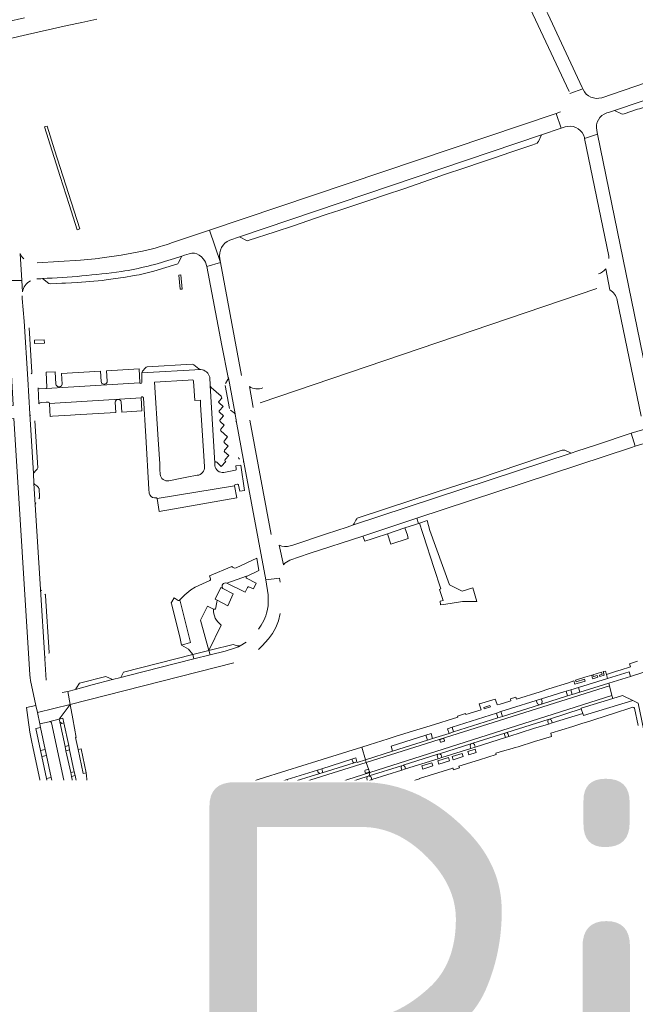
# Model space of a CAD drawing. Header units: metres. Extents: x 166325 to 190320, y 381923 to 404576.
# Tile 511 of 656: x 172502 to 172736, y 391216 to 391591. Entities that reach past the tile are written whole.
import ezdxf

# ---------------------------------------------------------------- set-up
doc = ezdxf.new("R2010")
doc.units = ezdxf.units.M
for name, color, linetype, lineweight in [('B-WE-VH-VERHARDING_ASFALT-GV', 8, 'Continuous', 18), ('B-WE-VH-VERHARDING_BETONSTRAATSTEEN-GV', 8, 'Continuous', 18), ('B-WE-VH-VERHARDING_HALFVERHARDING-GV', 8, 'Continuous', 18), ('B-WE-VH-VERHARDING_STRAATBAKSTEEN-GV', 8, 'Continuous', 18), ('X-XX-AL-TEKENBLAD-T50', 4, 'Continuous', 50)]:
    doc.layers.add(name, color=color, linetype=linetype, lineweight=lineweight)
doc.styles.add('NLCS-ISO-M500-T50', font='NLCS-ISO.ttf', dxfattribs={"height": 2.5})

msp = doc.modelspace()

# ---------------------------------------------------------------- linework, layer by layer
at = {"layer": 'B-WE-VH-VERHARDING_ASFALT-GV', "flags": 128}
msp.add_lwpolyline([(172504.146, 391591.518), (172497.482, 391589.969), (172498.808, 391583.616), (172499.305, 391583.8), (172499.829, 391583.879), (172503.739, 391584.767), (172505.318, 391585.126), (172520.392, 391588.55), (172526.003, 391589.795), (172531.624, 391590.997)], dxfattribs=at)
at = {"layer": 'B-WE-VH-VERHARDING_BETONSTRAATSTEEN-GV', "flags": 128}
for points in [[(172698.555, 391602.804), (172697.209, 391605.691), (172687.731, 391626.019), (172683.085, 391623.678), (172684.675, 391620.353), (172711.23, 391563.46)], [(172711.5, 391562.763), (172716.409, 391564.515), (172716.151, 391565.069), (172703.11, 391593.034), (172702.611, 391594.105), (172698.555, 391602.804)], [(172831.064, 391597.398), (172819.957, 391593.652), (172819.331, 391593.44), (172787.454, 391582.689), (172787.036, 391582.548), (172783.282, 391581.282), (172766.273, 391575.545), (172765.882, 391575.413), (172760.388, 391573.56), (172744.09, 391568.063), (172740.239, 391566.764), (172723.613, 391561.156)], [(172725.504, 391555.361), (172726.15, 391555.579), (172728.432, 391556.349), (172769.725, 391570.282), (172770.941, 391570.692), (172772.776, 391571.311)], [(172716.508, 391564.303), (172716.409, 391564.515), (172711.5, 391562.763)], [(172582.199, 391507.048), (172585.853, 391508.28), (172700.738, 391547.017), (172708.157, 391549.519), (172706.29, 391555.215), (172574.551, 391510.825), (172578.671, 391498.491)], [(172707.939, 391555.771), (172706.29, 391555.215), (172708.157, 391549.519), (172709.665, 391550.027)], [(172717.09, 391545.768), (172717.115, 391545.645), (172721.976, 391547.307), (172721.687, 391548.718)], [(172721.976, 391547.307), (172717.115, 391545.645), (172726.358, 391500.874), (172726.353, 391500.025)], [(172743.528, 391442.167), (172721.976, 391547.307)], [(172572.127, 391499.957), (172572.611, 391499.305), (172573.009, 391498.597), (172573.54, 391497.035), (172578.671, 391498.491), (172574.551, 391510.825), (172561.645, 391506.476)], [(172549.093, 391502.868), (172540.983, 391501.301), (172532.811, 391500.094), (172532.464, 391500.062), (172525.448, 391499.4), (172509.054, 391498.365)], [(172502.521, 391501.897), (172503.111, 391491.696), (172503.366, 391487.296)], [(172503.887, 391499.937), (172503.748, 391500.015)], [(172553.347, 391495.183), (172562.423, 391498.05), (172562.786, 391498.497), (172563.999, 391500.932), (172561.178, 391500)], [(172561.178, 391500), (172563.999, 391500.932), (172564.942, 391501.243), (172566.739, 391501.826), (172567.736, 391502.046), (172568.756, 391502.015)], [(172578.671, 391498.491), (172578.391, 391499.99)], [(172510.976, 391492.402), (172513.44, 391490.501), (172514.046, 391490.394), (172518.336, 391490.627), (172519.793, 391490.707), (172524.342, 391490.954), (172533.735, 391491.685), (172535.277, 391491.907), (172537.006, 391492.157), (172542.565, 391492.958), (172545.262, 391493.413), (172546.708, 391493.657), (172547.802, 391493.842), (172553.347, 391495.183)], [(172586.701, 391455.549), (172578.671, 391498.491), (172573.54, 391497.035), (172579.184, 391466.977), (172581.628, 391454.839), (172581.67, 391454.613), (172584.225, 391440.919), (172584.269, 391440.683), (172584.637, 391438.691), (172584.689, 391438.4), (172587.523, 391422.564), (172595.925, 391377.816), (172601.129, 391378.551)], [(172726.641, 391488.123), (172725.165, 391496.117)], [(172508.866, 391492.247), (172510.361, 391492.36), (172510.976, 391492.402)], [(172593.743, 391445.116), (172721.773, 391488.589)], [(172729.523, 391484.151), (172738.593, 391440.094)], [(172512.416, 391450.565), (172547.968, 391452.786), (172547.777, 391458.062), (172535.377, 391457.315), (172535.624, 391453.365)], [(172548.774, 391456.504), (172571.196, 391457.816)], [(172550.193, 391458.465), (172549.032, 391457.228)], [(172567.903, 391459.88), (172550.867, 391458.78)], [(172570.403, 391458.046), (172568.597, 391459.629)], [(172516.15, 391452.306), (172515.888, 391456.974), (172512.42, 391456.771), (172512.652, 391451.014)], [(172533.325, 391453.266), (172533.095, 391457.168), (172518.253, 391456.264), (172518.487, 391452.31)], [(172581.5, 391454.067), (172580.638, 391452.521)], [(172584.225, 391440.919), (172581.67, 391454.613)], [(172517.526, 391451.287), (172517.117, 391451.266)], [(172534.72, 391452.273), (172534.327, 391452.279)], [(172574.796, 391451.751), (172576.551, 391422.245)], [(172578.111, 391445.724), (172579.153, 391446.962), (172578.943, 391447.729), (172575.137, 391451.04)], [(172580.487, 391451.777), (172582.116, 391442.994)], [(172589.674, 391451.326), (172591.14, 391443.333)], [(172540.947, 391445.551), (172541.2, 391441.608), (172548.763, 391442.05), (172548.472, 391447.009), (172513.707, 391444.956), (172513.864, 391442.235), (172513.994, 391439.993), (172514.84, 391440.043), (172521.685, 391440.45)], [(172521.685, 391440.45), (172523.455, 391440.555), (172538.89, 391441.471), (172538.662, 391445.395)], [(172578.31, 391442.228), (172579.682, 391443.767), (172578.139, 391445.096)], [(172578.477, 391438.581), (172579.885, 391440.213), (172578.349, 391441.579)], [(172582.475, 391442.309), (172583.835, 391441.34)], [(172747.74, 391437.378), (172734.832, 391433.59), (172736.354, 391428.627), (172738.859, 391429.378), (172742.785, 391430.405), (172749.736, 391431.857), (172756.754, 391432.94), (172795.252, 391438.673), (172798.472, 391439.152), (172801.421, 391439.487)], [(172578.771, 391435.126), (172580.094, 391436.672), (172578.575, 391438.019)], [(172587.523, 391422.564), (172584.689, 391438.4)], [(172597.942, 391395.06), (172589.873, 391438.508)], [(172734.832, 391433.59), (172747.74, 391437.378)], [(172580.044, 391430.634), (172581.379, 391432.176), (172578.756, 391434.489)], [(172605.097, 391385.292), (172612.437, 391387.817), (172632.774, 391394.521), (172653.282, 391401.282), (172734.972, 391428.212), (172736.354, 391428.627), (172734.832, 391433.59), (172721.641, 391429.232)], [(172580.262, 391427.128), (172581.62, 391428.665), (172580.065, 391430.011)], [(172721.641, 391429.232), (172714.086, 391426.736), (172711.929, 391426.023), (172628.913, 391398.594), (172626.851, 391397.913), (172619.042, 391395.333), (172605.863, 391390.978), (172605.212, 391390.763)], [(172580.449, 391423.624), (172581.862, 391425.157), (172580.269, 391426.491)], [(172577.302, 391422.593), (172578.963, 391420.978), (172580.684, 391422.789), (172580.452, 391422.969)], [(172600.986, 391391.052), (172602.576, 391383.623)], [(172588.566, 391379.195), (172581.084, 391376.575)], [(172581.084, 391376.575), (172588.055, 391373.159), (172588.922, 391374.969)], [(172589.511, 391375.193), (172591.235, 391374.391), (172592.303, 391376.621), (172588.626, 391378.48)], [(172601.347, 391377.008), (172601.129, 391378.551), (172595.925, 391377.816)], [(172595.925, 391377.816), (172596.791, 391372.199), (172596.858, 391369.97), (172596.801, 391368.013), (172596.472, 391366.082)], [(172560.032, 391368.754), (172563.197, 391356.25), (172563.901, 391353.031), (172567.3, 391354.051), (172563.236, 391370.219)], [(172562.657, 391370.066), (172561.055, 391371.036), (172560.164, 391369.519)], [(172576.002, 391366.75), (172573.759, 391367.799), (172571.114, 391362.532), (172574.303, 391350.967), (172578.999, 391360.667)], [(172593.1, 391351.42), (172594.476, 391352.723), (172596.987, 391355.421), (172598.403, 391357.506), (172599.675, 391359.682), (172600.679, 391362.334), (172601.377, 391365.082)], [(172588.456, 391354.139), (172586.207, 391352.801), (172585.559, 391352.45), (172584.723, 391352.093), (172580.401, 391350.798), (172574.798, 391349.382), (172568.52, 391347.796), (172543.188, 391341.396), (172540.803, 391340.772), (172537.681, 391339.954), (172529.845, 391337.901), (172523.521, 391336.197), (172520.663, 391335.415), (172521.58, 391330.53), (172583.815, 391346.259)], [(172513.583, 391323.924), (172510.012, 391323.159), (172510.322, 391321.714), (172512.102, 391313.39), (172512.592, 391311.102), (172514.381, 391302.742), (172514.728, 391301.12), (172516.48, 391292.927), (172516.864, 391291.134), (172518.625, 391282.905), (172519.09, 391280.73), (172522.665, 391282.142)], [(172521.737, 391304.56), (172519.951, 391312.914), (172519.606, 391314.529), (172517.596, 391323.928), (172517.38, 391324.94), (172513.768, 391323.967), (172513.807, 391323.97)], [(172514.5, 391323.481), (172523.16, 391282.83)], [(172662.345, 391316.163), (172662.078, 391316.848)], [(172662.223, 391317.188), (172663.285, 391317.534)], [(172663.655, 391316.471), (172662.618, 391316.09)], [(172663.607, 391317.413), (172663.831, 391316.824)], [(172634.979, 391305.726), (172635.007, 391305.698), (172635.03, 391305.667), (172634.117, 391308.45), (172604.481, 391299.119), (172576.657, 391290.532), (172532.872, 391276.29), (172533.809, 391272.696), (172546.809, 391276.698), (172548.294, 391277.098), (172557.899, 391280.054), (172609.929, 391296.518)], [(172522.665, 391282.142), (172526.46, 391282.47), (172526.352, 391282.977), (172526.051, 391284.381), (172523.934, 391294.287), (172523.643, 391295.647), (172522.051, 391303.092), (172521.737, 391304.56)], [(172609.929, 391296.518), (172635.408, 391304.616), (172635.274, 391305.02), (172635.278, 391304.991)], [(172633.768, 391304.417), (172633.501, 391305.103)], [(172633.646, 391305.442), (172634.708, 391305.788)], [(172635.163, 391304.775), (172633.994, 391304.377)], [(172532.872, 391276.29), (172532.53, 391277.6), (172526.46, 391282.47), (172522.665, 391282.142), (172519.09, 391280.73), (172518.989, 391280.495), (172515.785, 391273.04), (172516.057, 391272.024), (172517.045, 391268.341), (172517.317, 391267.326), (172517.982, 391267.485), (172518.647, 391267.646)], [(172531.872, 391271.116), (172532.834, 391271.39), (172533.796, 391271.666), (172533.927, 391271.704), (172534.058, 391271.742), (172533.809, 391272.696), (172532.872, 391276.29)], [(172749.856, 391237.37), (172749.624, 391241.995), (172749.345, 391241.963), (172744.32, 391241.691), (172716.167, 391240.166), (172712.925, 391239.99), (172705.008, 391239.561)], [(172705.008, 391239.561), (172704.51, 391239.534), (172703.388, 391239.473), (172703.184, 391239.462), (172702.637, 391239.432), (172701.799, 391239.387), (172700.748, 391239.33), (172692.392, 391238.877), (172686.818, 391238.575), (172676.997, 391238.043), (172675.926, 391237.985), (172666.854, 391237.493), (172658.38, 391237.034), (172651.044, 391236.637), (172647.346, 391236.437), (172640.065, 391236.043), (172634.206, 391235.726), (172629.187, 391235.454), (172612.376, 391234.544), (172611.906, 391229.904), (172657.109, 391232.424), (172749.29, 391237.371)], [(172611.583, 391229.886), (172611.906, 391229.904), (172612.376, 391234.544), (172611.504, 391234.497), (172610.172, 391234.35), (172608.865, 391234.057), (172608.502, 391233.948), (172606.795, 391233.441), (172605.035, 391232.664), (172604.804, 391232.545)], [(172710.071, 391215.301), (172710.086, 391220.361), (172712.773, 391220.166), (172712.873, 391221.722), (172709.239, 391221.855), (172709.298, 391223.461), (172707.467, 391223.528), (172707.677, 391229.225), (172709.508, 391229.158), (172709.531, 391229.79), (172713.165, 391229.657), (172713.509, 391233.7), (172709.985, 391233.508), (172690.979, 391232.468), (172690.577, 391228.759), (172691.189, 391228.647), (172698.95, 391227.899), (172698.331, 391221.47), (172698.296, 391221.104), (172697.702, 391214.945)], [(172601.764, 391230.169), (172600.408, 391228.67)]]:
    msp.add_lwpolyline(points, dxfattribs=at)
for points in [[(172760.259, 391564.432), (172767.506, 391566.854), (172768.009, 391567.097), (172768.233, 391567.4), (172769.725, 391570.282), (172728.432, 391556.349), (172731.164, 391555.032), (172731.636, 391554.917), (172732.092, 391555.018), (172737.25, 391556.742), (172737.936, 391556.971), (172744.664, 391559.22), (172753.487, 391562.169)], [(172515.596, 391541.327), (172512.779, 391550.352), (172511.728, 391550.024), (172514.671, 391540.786), (172517.736, 391531.162), (172521.109, 391520.573), (172524.197, 391510.879), (172525.197, 391511.256)], [(172648.333, 391526.549), (172653.459, 391528.334), (172660.321, 391530.722), (172663.475, 391531.82), (172663.755, 391531.918), (172664.274, 391532.09), (172671.129, 391534.367), (172678.303, 391536.75), (172682.438, 391538.124), (172689.085, 391540.42), (172696.998, 391543.154), (172698.49, 391543.67), (172699.059, 391543.923), (172699.322, 391544.197), (172699.527, 391544.514), (172700.738, 391547.017), (172585.853, 391508.28), (172588.766, 391506.787), (172589.232, 391506.822), (172599.508, 391510.137), (172606.482, 391512.4), (172617.756, 391516.369), (172619.264, 391516.9), (172624.041, 391518.455), (172635.775, 391522.284), (172641.403, 391524.195)], [(172562.898, 391493.635), (172563.312, 391488.329), (172564.082, 391488.376), (172563.669, 391493.877)], [(172508.015, 391467.707), (172511.764, 391467.855), (172511.722, 391469.118), (172507.937, 391468.943)], [(172711.929, 391426.023), (172709.599, 391427.158), (172709.347, 391427.218), (172708.546, 391427.131), (172676.782, 391416.395), (172661.403, 391411.486), (172630.965, 391401.421), (172630.682, 391401.245), (172630.458, 391401.043), (172630.189, 391400.604), (172629.54, 391399.324), (172629.16, 391398.747), (172628.913, 391398.594)], [(172565.49, 391405.643), (172567.622, 391406.023), (172584.843, 391409.087), (172584.045, 391413.569), (172554.568, 391408.721), (172555.434, 391403.854)], [(172653.282, 391401.282), (172632.774, 391394.521), (172633.496, 391392.537), (172636.37, 391393.485), (172637.513, 391393.863), (172642.164, 391395.397), (172648.761, 391397.574), (172652.82, 391398.914), (172653.99, 391399.3)], [(172655.821, 391394.69), (172659.774, 391382.581), (172662.435, 391374.431), (172661.935, 391374.242), (172663.322, 391370.062), (172662.195, 391369.768), (172662.365, 391368.323), (172663.595, 391368.494), (172670.684, 391369.648), (172676.123, 391369.656), (172674.624, 391374.769), (172670.526, 391373.527), (172665.782, 391375.951), (172658.319, 391396.64), (172657.22, 391400.366), (172654.358, 391399.421), (172655.438, 391395.887)], [(172649.722, 391394.859), (172648.761, 391397.574), (172642.164, 391395.397), (172643.461, 391391.403), (172650.002, 391393.618)], [(172577.388, 391370.13), (172581.417, 391368.002), (172583.564, 391372.477), (172579.542, 391374.558), (172578.797, 391374.91), (172576.654, 391370.504)], [(172586.207, 391352.801), (172585.82, 391352.746), (172585.651, 391352.733), (172585.415, 391352.733), (172585.055, 391352.8), (172583.443, 391353.276), (172575.295, 391351.217), (172574.303, 391350.967), (172574.798, 391349.382), (172580.401, 391350.798), (172584.723, 391352.093), (172585.559, 391352.45)], [(172540.803, 391340.772), (172543.188, 391341.396), (172568.52, 391347.796), (172568.181, 391349.419), (172541.781, 391342.747)], [(172568.181, 391349.419), (172568.52, 391347.796), (172574.798, 391349.382), (172574.303, 391350.967)], [(172746.1, 391338.55), (172744.288, 391344.207), (172738.822, 391342.506), (172734.541, 391341.174), (172726.361, 391338.628), (172726.613, 391337.573), (172727.495, 391333.884), (172727.764, 391332.759), (172731.45, 391333.9), (172735.445, 391331.959), (172737.5, 391330.96), (172740.266, 391317.487), (172743.029, 391318.098), (172745.791, 391318.708), (172742.96, 391332.45)], [(172523.959, 391336.816), (172523.727, 391336.466), (172523.521, 391336.197), (172529.845, 391337.901), (172537.681, 391339.954), (172535.075, 391341.053), (172525.055, 391338.52)], [(172727.495, 391333.884), (172726.613, 391337.573), (172634.117, 391308.45), (172635.03, 391305.667), (172635.254, 391305.078), (172635.274, 391305.02), (172635.408, 391304.616), (172635.447, 391304.628)], [(172521.58, 391330.53), (172509.101, 391327.419), (172510.012, 391323.159), (172513.583, 391323.924), (172513.768, 391323.967), (172517.38, 391324.94)], [(172505.421, 391269.766), (172505.17, 391270.786), (172504.39, 391270.62), (172500.331, 391269.631), (172498.081, 391269.018), (172498.352, 391268.003), (172499.342, 391264.285), (172499.61, 391263.277), (172499.892, 391263.351), (172500.173, 391263.425), (172506.61, 391264.938), (172506.359, 391265.957)], [(172516.057, 391272.024), (172505.421, 391269.766), (172506.359, 391265.957), (172506.946, 391266.095), (172508.634, 391266.449), (172510.319, 391266.811), (172512.004, 391267.181), (172513.686, 391267.56), (172515.366, 391267.946), (172517.045, 391268.341)], [(172574.388, 391255.053), (172573.401, 391254.871), (172572.913, 391257.659), (172573.875, 391257.856), (172573.632, 391258.91), (172565.697, 391256.962), (172565.57, 391257.379), (172564.863, 391259.166), (172560.541, 391257.332), (172560.101, 391257.145), (172559.78, 391257.937), (172556.47, 391256.546), (172556.267, 391257.046), (172551.238, 391255.805), (172552.841, 391244.011), (172557.268, 391244.571), (172561.556, 391245.113), (172565.794, 391245.649), (172570.099, 391246.194), (172574.702, 391246.776), (172575.996, 391246.94)], [(172666.854, 391237.493), (172666.437, 391241.061), (172658.079, 391240.556), (172658.333, 391237.583), (172658.38, 391237.034)], [(172692.217, 391242.173), (172686.57, 391242.156), (172686.818, 391238.575), (172692.392, 391238.877)], [(172700.748, 391239.33), (172701.799, 391239.387), (172701.56, 391243.073), (172700.53, 391243.019)], [(172703.204, 391243.159), (172703.388, 391239.473), (172704.51, 391239.534), (172704.316, 391243.218)], [(172715.803, 391243.797), (172712.706, 391243.574), (172712.925, 391239.99), (172716.167, 391240.166)], [(172608.139, 391238.064), (172606.581, 391237.867), (172607.031, 391235.324), (172607.215, 391235.077), (172608.502, 391233.948), (172608.865, 391234.057)], [(172611.76, 391237.856), (172611.657, 391238.413), (172608.139, 391238.064), (172608.865, 391234.057), (172610.172, 391234.35), (172611.504, 391234.497), (172612.376, 391234.544)], [(172640.065, 391236.043), (172639.002, 391239.919), (172634.35, 391239.442), (172629.783, 391239.273), (172629.811, 391238.729), (172629.187, 391235.454), (172634.206, 391235.726)], [(172647.346, 391236.437), (172651.044, 391236.637), (172650.997, 391237.186), (172650.742, 391240.156), (172647.194, 391240.366)], [(172687.422, 391201.899), (172687.173, 391198.89), (172688.373, 391198.781), (172688.659, 391202.384), (172689.315, 391209.191), (172689.933, 391215.612), (172690.568, 391222.203), (172691.189, 391228.647), (172690.577, 391228.759), (172690.979, 391232.468), (172690.353, 391232.434)]]:
    msp.add_lwpolyline(points, close=True, dxfattribs=at)
at = {"layer": 'B-WE-VH-VERHARDING_BETONSTRAATSTEEN-GV'}
for points in [[(172723.613, 391561.156, -0.3731592), (172716.508, 391564.303)], [(172721.687, 391548.718, -0.3783616), (172725.504, 391555.361)], [(172709.665, 391550.027, -0.3832829), (172716.683, 391547.005)], [(172716.683, 391547.005, -0.0573104), (172717.09, 391545.768)], [(172561.645, 391506.476, -0.035528), (172549.093, 391502.868)], [(172578.391, 391499.99, -0.3497002), (172582.199, 391507.048)], [(172503.748, 391500.015, -0.1102429), (172502.521, 391501.897)], [(172541.013, 391495.059, 0.0378383), (172561.178, 391500)], [(172568.756, 391502.015, -0.1917158), (172572.127, 391499.957)], [(172725.165, 391496.117, -0.1524223), (172722.351, 391494.148)], [(172503.366, 391487.296, -0.2284995), (172506.47, 391491.549)], [(172510.976, 391492.402, 0.0217376), (172541.013, 391495.059)], [(172726.641, 391488.123, -0.2153774), (172729.523, 391484.151)], [(172550.867, 391458.78, 0.2453115), (172550.193, 391458.465)], [(172568.597, 391459.629, 0.1050021), (172567.903, 391459.88)], [(172571.196, 391457.816, -0.0961616), (172570.403, 391458.046)], [(172549.032, 391457.228, 0.1382808), (172548.774, 391456.504)], [(172581.67, 391454.613, -0.1758813), (172581.5, 391454.067)], [(172512.652, 391451.014, -0.2936374), (172512.416, 391450.565)], [(172517.117, 391451.266, -0.3801558), (172516.15, 391452.306)], [(172518.487, 391452.31, -0.4233832), (172517.526, 391451.287)], [(172534.327, 391452.279, -0.4218226), (172533.325, 391453.266)], [(172535.624, 391453.365, -0.3937861), (172534.72, 391452.273)], [(172575.137, 391451.04, -0.182055), (172574.796, 391451.751)], [(172594.799, 391450.81, -0.216957), (172589.674, 391451.326)], [(172538.662, 391445.395, -0.8454875), (172540.947, 391445.551)], [(172578.139, 391445.096, -0.4521828), (172578.111, 391445.724)], [(172578.349, 391441.579, -0.4207023), (172578.31, 391442.228)], [(172583.835, 391441.34, -0.200929), (172584.225, 391440.919)], [(172578.575, 391438.019, -0.3734794), (172578.477, 391438.581)], [(172584.689, 391438.4, -0.1751978), (172584.514, 391437.962)], [(172578.756, 391434.489, -0.3312413), (172578.771, 391435.126)], [(172580.065, 391430.011, -0.3739513), (172580.044, 391430.634)], [(172580.269, 391426.491, -0.4191534), (172580.262, 391427.128)], [(172585.552, 391424.405, 0.1047243), (172585.911, 391423.72)], [(172576.551, 391422.245, -0.6546272), (172577.302, 391422.593)], [(172580.452, 391422.969, -0.3862585), (172580.449, 391423.624)], [(172587.271, 391422.751, -0.107075), (172587.523, 391422.564)], [(172605.212, 391390.763, -0.1961554), (172600.986, 391391.052)], [(172602.576, 391383.623, -0.1279707), (172605.097, 391385.292)], [(172588.626, 391378.48, -0.5427088), (172588.566, 391379.195)], [(172588.922, 391374.969, -0.444461), (172589.511, 391375.193)], [(172560.164, 391369.519, 0.2691618), (172560.032, 391368.754)], [(172563.236, 391370.219, -0.3503307), (172562.657, 391370.066)], [(172578.999, 391360.667, -0.2665037), (172576.002, 391366.75)], [(172596.472, 391366.082, -0.0941113), (172593.118, 391359.046)], [(172513.807, 391323.97, -0.3399061), (172514.5, 391323.481)], [(172662.078, 391316.848, -0.2192814), (172662.223, 391317.188)], [(172662.618, 391316.09, -0.1849508), (172662.345, 391316.163)], [(172663.285, 391317.534, -0.3334269), (172663.607, 391317.413)], [(172663.831, 391316.824, -0.4729829), (172663.655, 391316.471)], [(172633.501, 391305.103, -0.2187569), (172633.646, 391305.442)], [(172633.994, 391304.377, -0.2172286), (172633.768, 391304.417)], [(172634.708, 391305.788, -0.1834484), (172634.915, 391305.77)], [(172634.915, 391305.77, -0.0570328), (172634.979, 391305.726)], [(172635.266, 391304.902, -0.1824375), (172635.163, 391304.775)], [(172635.278, 391304.991, -0.0897707), (172635.266, 391304.902)], [(172523.16, 391282.83, -0.3507084), (172522.665, 391282.142)], [(172520.59, 391268.121, 0.0082281), (172531.872, 391271.116)], [(172604.804, 391232.545, 0.0879244), (172601.764, 391230.169)], [(172600.408, 391228.67, 0.1575682), (172598.947, 391225.171)]]:
    msp.add_lwpolyline(points, format="xyb", dxfattribs=at)
at = {"layer": 'B-WE-VH-VERHARDING_HALFVERHARDING-GV', "flags": 128}
msp.add_lwpolyline([(172515.063, 391208.654), (172517.789, 391231.267), (172521.218, 391236.132), (172518.148, 391232.94), (172517.487, 391232.2), (172509.301, 391166.361), (172509.959, 391166.295), (172510.295, 391169.639), (172511.289, 391179.055), (172511.382, 391179.045)], close=True, dxfattribs=at)
at = {"layer": 'B-WE-VH-VERHARDING_STRAATBAKSTEEN-GV', "flags": 128}
for points in [[(172493.581, 391546.162), (172494.35, 391534.263), (172494.74, 391528.223), (172495.77, 391512.264), (172496.099, 391507.177), (172497.09, 391491.834), (172497.102, 391491.651), (172503.111, 391491.696), (172502.521, 391501.897)], [(172503.366, 391487.296), (172503.111, 391491.696), (172497.102, 391491.651), (172498.097, 391476.234), (172499.867, 391444.43), (172499.882, 391444.153), (172497.13, 391443.832), (172491.917, 391443.256), (172475.915, 391441.489), (172445.434, 391438.115), (172443.005, 391437.832), (172431.871, 391436.602), (172429.907, 391436.369), (172424.088, 391435.719), (172425.986, 391418.518), (172431.661, 391419.173), (172430.187, 391432.087), (172440.165, 391433.215), (172441.68, 391419.368)], [(172507.784, 391414.629), (172507.562, 391418.251), (172506.177, 391440.912), (172505.389, 391454.102), (172504.042, 391476.178), (172503.343, 391484.799), (172503.279, 391485.826)], [(172504.042, 391476.178), (172505.389, 391454.102)], [(172507.03, 391456.834), (172505.976, 391473.637)], [(172571.196, 391457.816), (172548.774, 391456.504), (172548.799, 391452.853)], [(172576.566, 391421.258), (172576.551, 391422.245), (172574.796, 391451.751), (172574.624, 391454.856)], [(172509.323, 391450.804), (172509.687, 391444.72)], [(172547.968, 391452.786), (172512.416, 391450.565), (172509.809, 391450.455)], [(172555.738, 391417.989), (172555.629, 391419.776), (172555.579, 391421.982), (172554.999, 391431.261), (172553.642, 391452.962), (172566.384, 391453.758), (172567.92, 391453.854)], [(172568.45, 391453.386), (172568.911, 391446.016), (172571.026, 391446.148), (172571.134, 391444.421), (172572.471, 391423.038)], [(172513.707, 391444.956), (172548.472, 391447.009)], [(172549.365, 391447.006), (172550.243, 391432.35), (172551.441, 391412.347), (172551.59, 391410.851)], [(172510.147, 391445.171), (172510.81, 391445.222), (172512.419, 391445.347), (172513.265, 391445.413)], [(172448.393, 391433.526), (172487.618, 391437.93), (172488.931, 391438.078), (172491.348, 391438.349), (172497.253, 391439.012), (172497.312, 391439.017), (172500.168, 391439.245), (172500.418, 391435.212), (172506.206, 391341.7), (172506.313, 391340.64), (172506.497, 391339.59), (172508.532, 391330.076), (172509.101, 391327.419), (172521.58, 391330.53), (172520.663, 391335.415), (172518.448, 391334.974)], [(172506.177, 391440.912), (172507.562, 391418.251), (172507.744, 391418.54), (172507.955, 391418.762), (172508.295, 391419.126), (172508.628, 391419.497), (172508.954, 391419.874), (172509.158, 391420.15), (172509.248, 391420.382)], [(172509.248, 391420.382), (172508.134, 391438.311)], [(172572.471, 391423.038), (172572.624, 391420.816)], [(172586.433, 391421.51), (172584.509, 391421.151), (172584.672, 391420.034)], [(172585.581, 391413.842), (172585.993, 391411.528), (172587.765, 391411.844), (172586.433, 391421.51)], [(172569.857, 391417.601), (172565.919, 391416.848), (172563.34, 391416.401), (172559.072, 391415.554)], [(172584.378, 391419.509), (172579.933, 391418.69)], [(172512.443, 391339.749), (172511.908, 391347.777), (172511.892, 391348.042), (172510.313, 391374.176), (172510.302, 391374.364), (172508.287, 391406.398), (172507.784, 391414.629)], [(172509.932, 391409.384), (172509.745, 391412.396), (172509.692, 391412.587), (172509.509, 391412.933), (172509.259, 391413.228), (172508.897, 391413.543), (172508.527, 391413.848), (172508.149, 391414.144), (172507.918, 391414.391), (172507.784, 391414.629), (172508.287, 391406.398)], [(172554.568, 391408.721), (172584.045, 391413.569)], [(172584.45, 391414.149), (172585.001, 391414.247)], [(172583.013, 391382.976), (172574.468, 391379.331), (172574.932, 391378.218)], [(172581.084, 391376.575), (172588.566, 391379.195), (172588.769, 391379.288), (172593.31, 391381.381), (172592.457, 391386.045), (172584.596, 391382.485)], [(172574.679, 391377.608), (172571.828, 391376.384), (172569.115, 391375.107), (172567.412, 391374.007), (172565.168, 391372.128), (172563.236, 391370.219), (172567.3, 391354.051), (172563.901, 391353.031), (172566.557, 391351.512), (172568.181, 391349.419), (172574.303, 391350.967), (172571.114, 391362.532), (172573.759, 391367.799), (172576.002, 391366.75), (172576.784, 391366.701), (172577.252, 391369.36), (172577.388, 391370.13)], [(172510.313, 391374.176), (172511.892, 391348.042)], [(172513.581, 391350.281), (172512.228, 391371.762)], [(172577.388, 391370.13), (172576.654, 391370.504), (172578.797, 391374.91), (172579.542, 391374.558)], [(172737.221, 391346.911), (172734.211, 391345.97), (172734.591, 391344.754), (172730.622, 391343.513), (172729.254, 391343.086), (172725.371, 391341.872), (172725.851, 391340.341), (172734.04, 391342.825), (172734.541, 391341.174), (172738.822, 391342.506)], [(172737.5, 391330.96), (172735.445, 391331.959), (172716.66, 391326.23), (172716.382, 391327.097), (172704.773, 391323.497), (172703.341, 391323.053), (172697.707, 391321.306), (172688.301, 391318.329), (172687.04, 391317.93), (172675.491, 391314.291), (172673.899, 391313.79), (172662.848, 391310.29), (172661.439, 391309.842), (172649.064, 391305.947), (172647.598, 391305.488), (172636.258, 391301.891), (172637.395, 391296.916), (172648.186, 391300.328), (172654.36, 391302.249), (172654.321, 391302.373), (172666.953, 391306.303), (172667.03, 391306.327), (172667.238, 391305.659), (172669.482, 391306.357), (172669.274, 391307.025), (172677.201, 391309.492), (172683.507, 391311.453)], [(172510.012, 391323.159), (172509.101, 391327.419), (172508.532, 391330.076), (172504.987, 391329.357)], [(172683.507, 391311.453), (172683.36, 391311.924), (172685.94, 391312.727), (172689.529, 391313.731), (172690.667, 391314.083), (172691.805, 391314.435), (172698.046, 391316.366), (172704.561, 391318.364), (172704.203, 391319.532), (172712.561, 391322.094), (172716.102, 391323.18), (172719.064, 391324.115), (172726.483, 391326.526), (172727.759, 391326.975), (172735.39, 391329.399)], [(172736.07, 391329.023), (172737.512, 391322.524)], [(172507.38, 391314.31), (172512.798, 391288.962), (172513.255, 391289.074), (172515.438, 391278.425), (172518.989, 391280.495), (172519.09, 391280.73), (172517.169, 391280.725), (172516.737, 391282.645), (172515.031, 391290.62), (172514.636, 391292.468), (172512.865, 391300.743), (172512.525, 391302.332), (172510.732, 391310.713), (172510.241, 391313.009), (172508.461, 391321.33), (172510.322, 391321.714), (172510.012, 391323.159)], [(172592.988, 391289.974), (172593.641, 391290.18), (172608.123, 391294.753), (172609.127, 391295.07), (172621.385, 391298.94), (172622.194, 391299.195), (172634.471, 391303.072), (172635.264, 391303.322), (172635.447, 391304.628), (172635.408, 391304.616), (172609.929, 391296.518), (172557.899, 391280.054), (172548.294, 391277.098), (172546.809, 391276.698), (172533.809, 391272.696), (172534.058, 391271.742)], [(172540.51, 391273.68), (172540.583, 391273.703), (172547.06, 391275.75), (172547.18, 391275.51), (172548.343, 391275.877), (172559.433, 391279.379), (172559.899, 391279.526), (172568.762, 391282.324), (172569.722, 391282.627), (172580.939, 391286.169), (172581.571, 391286.369), (172592.988, 391289.974)], [(172515.785, 391273.04), (172518.989, 391280.495), (172515.438, 391278.425), (172514.159, 391275.439), (172508.944, 391274.108), (172496.387, 391271.071)], [(172472.65, 391246.638), (172472.092, 391248.663), (172489.862, 391253.562), (172490.42, 391251.538), (172495.239, 391252.451), (172494.612, 391255.763), (172501.335, 391257.859), (172502.21, 391253.78), (172508.688, 391255.809), (172510.835, 391256.481), (172510.382, 391257.924), (172514.801, 391259.312), (172518.998, 391260.637), (172518.517, 391262.159), (172529.519, 391265.43), (172535.033, 391267.07), (172534.316, 391269.735), (172533.796, 391271.666), (172532.834, 391271.39), (172531.872, 391271.116), (172532.396, 391269.17), (172521.125, 391266.137), (172520.59, 391268.121)], [(172484.434, 391264.988), (172492.34, 391267.454), (172498.081, 391269.018), (172500.331, 391269.631), (172504.39, 391270.62), (172505.17, 391270.786), (172515.785, 391273.04)], [(172532.396, 391269.17), (172531.872, 391271.116)], [(172534.058, 391271.742), (172533.927, 391271.704), (172533.796, 391271.666), (172534.316, 391269.735), (172535.45, 391270.065), (172536.583, 391270.398), (172537.715, 391270.736), (172538.845, 391271.077), (172539.975, 391271.422), (172541.103, 391271.77)], [(172541.103, 391271.77), (172540.583, 391273.703), (172540.51, 391273.68)], [(172556.848, 391203.982), (172559.791, 391217.323), (172560.49, 391227.436), (172560.537, 391228.065), (172561.177, 391237.293), (172561.255, 391238.422), (172558.048, 391238.023), (172553.654, 391237.476), (172552.841, 391244.011), (172551.238, 391255.805), (172548.9, 391265.317), (172548.51, 391265.226), (172547.412, 391269.844), (172547.102, 391270.737), (172545.83, 391271.545), (172541.504, 391270.327), (172541.846, 391269.096), (172542.013, 391268.37), (172544.07, 391259.398), (172545.09, 391259.571), (172547.566, 391248.679), (172554.367, 391223.484), (172554.72, 391210.87)], [(172518.647, 391267.646), (172519.071, 391266.073), (172519.194, 391265.617), (172517.348, 391265.176), (172515.501, 391264.744), (172513.651, 391264.322), (172511.798, 391263.91), (172509.944, 391263.508), (172508.088, 391263.115), (172507.541, 391265.146), (172507.35, 391265.107), (172507.159, 391265.067), (172506.61, 391264.938), (172500.173, 391263.425), (172499.892, 391263.351), (172499.61, 391263.277)], [(172517.317, 391267.326), (172517.045, 391268.341), (172515.366, 391267.946), (172513.686, 391267.56), (172512.004, 391267.181), (172510.319, 391266.811), (172508.634, 391266.449), (172506.946, 391266.095), (172506.359, 391265.957), (172506.61, 391264.938)], [(172517.348, 391265.176), (172519.194, 391265.617), (172519.071, 391266.073), (172518.647, 391267.646), (172517.982, 391267.485), (172517.317, 391267.326)], [(172520.59, 391268.121), (172521.125, 391266.137), (172532.396, 391269.17)], [(172506.61, 391264.938), (172507.159, 391265.067), (172507.35, 391265.107), (172507.541, 391265.146)], [(172507.541, 391265.146), (172508.088, 391263.115), (172509.944, 391263.508), (172511.798, 391263.91), (172513.651, 391264.322), (172515.501, 391264.744), (172517.348, 391265.176)], [(172559.731, 391215.867), (172559.791, 391217.323), (172556.848, 391203.982), (172557.399, 391205.037), (172561.785, 391205.157), (172561.723, 391206.939), (172577.994, 391207.27), (172593.316, 391206.273), (172593.774, 391206.232)]]:
    msp.add_lwpolyline(points, dxfattribs=at)
at = {"layer": 'B-WE-VH-VERHARDING_STRAATBAKSTEEN-GV'}
for points in [[(172574.624, 391454.856, 0.3249833), (172571.196, 391457.816)], [(172506.746, 391456.133, 0.1880652), (172507.03, 391456.834)], [(172509.809, 391450.455, -0.3028965), (172509.323, 391450.804)], [(172548.799, 391452.853, -0.6196851), (172547.968, 391452.786)], [(172567.92, 391453.854, -0.4148471), (172568.45, 391453.386)], [(172548.472, 391447.009, -1.0515112), (172549.365, 391447.006)], [(172509.687, 391444.72, -0.4445777), (172510.147, 391445.171)], [(172513.265, 391445.413, -0.3637291), (172513.707, 391444.956)], [(172506.513, 391440.185, -0.1681351), (172506.177, 391440.912)], [(172572.624, 391420.816, -0.4052214), (172569.857, 391417.601)], [(172579.933, 391418.69, -0.4348674), (172576.566, 391421.258)], [(172559.072, 391415.554, -0.4567616), (172555.738, 391417.989)], [(172584.672, 391420.034, -0.3578679), (172584.378, 391419.509)], [(172584.045, 391413.569, -0.4129696), (172584.45, 391414.149)], [(172585.001, 391414.247, -0.415287), (172585.581, 391413.842)], [(172509.675, 391408.649, 0.1917087), (172509.932, 391409.384)], [(172551.59, 391410.851, 0.37587), (172553.639, 391409.045)], [(172553.639, 391409.045, 0.0482743), (172554.033, 391409.082)], [(172554.033, 391409.082, -0.4043743), (172554.568, 391408.721)], [(172508.287, 391406.398, -0.1678294), (172508.517, 391407.153)], [(172584.596, 391382.485, -0.4213726), (172583.013, 391382.976)], [(172574.932, 391378.218, -0.4018629), (172574.679, 391377.608)], [(172579.542, 391374.558, -0.7645348), (172581.084, 391376.575)], [(172510.589, 391373.66, -0.1636533), (172510.313, 391374.176)], [(172512.228, 391371.762, 0.176693), (172511.863, 391372.468)], [(172513.447, 391349.908, 0.203495), (172513.581, 391350.281)], [(172511.892, 391348.042, -0.1879608), (172512.143, 391348.515)], [(172504.987, 391329.357, 0.0323606), (172507.38, 391314.31)], [(172735.39, 391329.399, -0.3847523), (172736.07, 391329.023)], [(172534.058, 391271.742, 0.0046919), (172540.51, 391273.68)], [(172507.541, 391265.146, 0.006974), (172517.317, 391267.326)], [(172520.59, 391268.121, -0.0015757), (172518.647, 391267.646)]]:
    msp.add_lwpolyline(points, format="xyb", dxfattribs=at)
at = {"layer": 'B-WE-VH-VERHARDING_STRAATBAKSTEEN-GV', "flags": 128}
for points in [[(172665.586, 391319.49), (172665.005, 391321.262), (172666.737, 391321.825), (172683.614, 391327.208), (172685.313, 391327.75), (172688.914, 391328.899), (172698.665, 391331.97), (172700.695, 391332.609), (172709.251, 391335.304), (172710.058, 391335.549), (172711.804, 391336.079), (172714.738, 391336.969), (172725.851, 391340.341), (172725.371, 391341.872), (172724.991, 391343.088), (172724.09, 391342.974), (172724.519, 391341.605), (172722.878, 391341.092), (172722.714, 391341.616), (172723.751, 391341.941), (172723.487, 391342.785), (172720.282, 391341.781), (172720.482, 391341.064), (172721.898, 391341.487), (172722.09, 391340.845), (172720.181, 391340.274), (172719.989, 391340.916), (172719.779, 391341.624), (172717.14, 391340.797), (172713.626, 391339.696), (172713.835, 391339.028), (172717.116, 391340.056), (172717.33, 391339.375), (172713.439, 391338.156), (172713.016, 391339.505), (172710.948, 391338.7), (172703.471, 391336.363), (172700.15, 391335.325), (172691.168, 391332.518), (172690.953, 391333.207), (172688.877, 391332.558), (172689.095, 391331.908), (172686.28, 391330.967), (172685.045, 391330.649), (172683.844, 391330.326), (172683.69, 391330.898), (172683.109, 391332.524), (172678.037, 391330.985), (172677.017, 391330.664), (172677.6, 391328.81), (172677.724, 391328.408), (172671.994, 391326.639), (172671.88, 391327.01), (172668.781, 391326.034), (172668.903, 391325.639), (172658.395, 391322.366), (172652.052, 391320.429), (172645.113, 391318.244), (172642.423, 391317.397), (172635.214, 391315.179), (172632.351, 391314.28), (172633.816, 391309.444), (172644.098, 391312.695), (172643.523, 391314.685), (172656.75, 391318.762), (172658.756, 391319.388), (172659.279, 391317.495)], [(172710.59, 391333.72), (172700.684, 391330.588), (172699.963, 391330.36), (172685.829, 391325.89), (172684.153, 391325.361), (172667.273, 391320.023), (172665.586, 391319.49), (172659.279, 391317.495), (172657.386, 391316.897), (172644.098, 391312.695), (172633.816, 391309.444), (172634.117, 391308.45), (172726.613, 391337.573), (172726.361, 391338.628), (172715.298, 391335.185), (172712.365, 391334.272)], [(172710.59, 391333.72), (172710.058, 391335.549), (172709.251, 391335.304), (172700.695, 391332.609), (172700.993, 391331.54), (172700.684, 391330.588)], [(172714.738, 391336.969), (172711.804, 391336.079), (172712.365, 391334.272), (172715.298, 391335.185)], [(172521.312, 391313.245), (172523.115, 391304.814), (172523.412, 391303.422), (172525.023, 391295.889), (172525.3, 391294.591), (172527.399, 391284.777), (172527.718, 391283.281), (172526.352, 391282.977), (172526.46, 391282.47), (172532.53, 391277.6), (172531.665, 391281.081), (172529.107, 391290.754), (172528.393, 391297.359), (172528.001, 391300.984), (172527.627, 391304.442), (172526.547, 391304.179), (172524.578, 391313.4), (172523.617, 391317.904), (172523.822, 391317.904), (172522.608, 391324.998), (172521.58, 391330.53), (172517.38, 391324.94), (172518.749, 391325.233), (172519.119, 391323.504), (172520.976, 391314.817)], [(172686.825, 391319.603), (172687.498, 391319.816), (172703.275, 391324.797), (172703.739, 391324.943), (172715.847, 391328.767), (172715.775, 391329.05), (172727.764, 391332.759), (172727.495, 391333.884), (172635.447, 391304.628), (172635.264, 391303.322), (172647.498, 391307.185), (172648.171, 391307.398), (172661.3, 391311.543), (172661.99, 391311.761), (172673.886, 391315.517), (172674.623, 391315.75)], [(172699.963, 391330.36), (172699.133, 391330.748), (172698.665, 391331.97), (172688.914, 391328.899), (172685.313, 391327.75), (172685.829, 391325.89)], [(172684.153, 391325.361), (172683.614, 391327.208), (172666.737, 391321.825), (172667.273, 391320.023)], [(172681.121, 391330.088), (172681.301, 391329.517), (172678.936, 391328.771), (172678.756, 391329.342)], [(172716.382, 391327.097), (172715.847, 391328.767), (172703.739, 391324.943), (172704.465, 391324.514), (172704.773, 391323.497)], [(172519.119, 391323.504), (172518.337, 391323.217), (172517.596, 391323.928), (172519.606, 391314.529), (172520.976, 391314.817)], [(172703.341, 391323.053), (172703.071, 391324.006), (172703.275, 391324.797), (172687.498, 391319.816), (172687.973, 391319.446), (172688.301, 391318.329), (172697.707, 391321.306)], [(172510.322, 391321.714), (172508.461, 391321.33), (172510.241, 391313.009), (172512.102, 391313.39)], [(172687.04, 391317.93), (172686.655, 391319.096), (172686.825, 391319.603), (172674.623, 391315.75), (172675.188, 391315.313), (172675.491, 391314.291)], [(172657.386, 391316.897), (172656.75, 391318.762), (172643.523, 391314.685), (172644.098, 391312.695)], [(172673.899, 391313.79), (172673.629, 391314.728), (172673.886, 391315.517), (172661.99, 391311.761), (172662.51, 391311.35), (172662.848, 391310.29)], [(172521.312, 391313.245), (172519.951, 391312.914), (172521.737, 391304.56), (172523.115, 391304.814)], [(172525.665, 391313.632), (172524.578, 391313.4), (172526.547, 391304.179), (172527.627, 391304.442)], [(172589.027, 391297.264), (172590.766, 391297.8), (172602.394, 391301.409), (172604.081, 391301.94), (172615.539, 391305.547), (172617.16, 391306.058), (172628.65, 391309.675), (172630.146, 391310.146), (172630.53, 391308.66), (172630.61, 391308.43), (172633.816, 391309.444), (172632.351, 391314.28), (172627.064, 391312.619), (172615.278, 391308.916), (172603.928, 391305.351), (172593.358, 391302.03), (172589.478, 391300.753), (172589.686, 391300.102), (172585.516, 391298.771), (172585.308, 391299.422), (172583.444, 391298.867), (172583.722, 391297.934), (172579.417, 391296.652), (172579.14, 391297.585), (172576.422, 391296.775), (172571.648, 391295.273), (172566.874, 391293.771), (172566.584, 391294.694), (172563.923, 391293.857), (172564.301, 391292.693), (172563.582, 391292.468), (172563.436, 391292.912), (172563.709, 391293), (172563.475, 391293.715), (172556.696, 391291.561), (172556.937, 391290.804), (172562.034, 391292.457), (172562.171, 391292.027), (172557.057, 391290.427), (172557.38, 391289.41), (172555.466, 391288.803), (172554.142, 391288.382), (172550.442, 391287.206), (172549.981, 391288.656), (172548.46, 391288.2), (172549.131, 391285.96), (172541.826, 391283.919), (172531.665, 391281.081), (172532.53, 391277.6), (172539.83, 391279.73), (172552.23, 391283.68), (172552.15, 391283.99), (172551.703, 391285.504), (172553.327, 391286.02), (172567.86, 391290.634), (172568.347, 391289.088), (172576.54, 391291.667), (172576.004, 391292.214), (172575.717, 391293.129), (172577.403, 391293.665)], [(172670.587, 391311.859), (172670.909, 391310.716), (172667.079, 391309.467), (172666.698, 391310.726)], [(172675.482, 391313.46), (172675.893, 391312.23), (172673.099, 391311.357), (172672.719, 391312.594)], [(172512.592, 391311.102), (172510.732, 391310.713), (172512.525, 391302.332), (172514.381, 391302.742)], [(172604.481, 391299.119), (172634.117, 391308.45), (172633.816, 391309.444), (172630.61, 391308.43), (172630.53, 391308.66), (172629.519, 391308.342), (172617.281, 391304.49), (172616.394, 391304.211), (172604.204, 391300.374), (172603.193, 391300.056), (172590.911, 391296.19), (172590.008, 391295.906), (172577.529, 391291.978), (172576.54, 391291.667), (172568.347, 391289.088), (172553.252, 391284.337), (172552.15, 391283.99), (172552.23, 391283.68), (172539.83, 391279.73), (172532.53, 391277.6), (172532.872, 391276.29), (172576.657, 391290.532)], [(172629.519, 391308.342), (172628.93, 391308.712), (172628.65, 391309.675), (172617.16, 391306.058), (172617.436, 391305.053), (172617.281, 391304.49)], [(172661.439, 391309.842), (172661.105, 391310.908), (172661.3, 391311.543), (172648.171, 391307.398), (172648.735, 391306.911), (172649.064, 391305.947)], [(172659.059, 391308.349), (172659.445, 391307.108), (172655.626, 391305.919), (172655.24, 391307.16)], [(172665.366, 391310.329), (172665.747, 391309.069), (172661.733, 391307.805), (172661.351, 391309.062)], [(172616.394, 391304.211), (172615.826, 391304.59), (172615.539, 391305.547), (172604.081, 391301.94), (172604.363, 391300.942), (172604.204, 391300.374)], [(172647.598, 391305.488), (172647.323, 391306.371), (172647.498, 391307.185), (172635.264, 391303.322), (172635.942, 391302.86), (172636.258, 391301.891)], [(172514.728, 391301.12), (172512.865, 391300.743), (172514.636, 391292.468), (172516.48, 391292.927)], [(172523.412, 391303.422), (172522.051, 391303.092), (172523.643, 391295.647), (172525.023, 391295.889)], [(172595.432, 391285.788), (172598.807, 391286.907), (172609.917, 391290.42), (172615.705, 391292.251), (172621.492, 391294.081), (172621.654, 391293.57), (172634.13, 391297.515), (172634.988, 391294.8), (172637.784, 391295.684), (172637.395, 391296.916), (172636.258, 391301.891), (172634.582, 391301.354), (172623.063, 391297.698), (172621.606, 391297.239), (172609.951, 391293.614), (172608.354, 391293.122), (172604.274, 391291.863), (172594.549, 391288.739), (172593.11, 391288.277), (172582.544, 391284.883), (172580.972, 391284.378), (172570.539, 391281.02), (172569.055, 391280.541), (172560.962, 391277.941), (172559.57, 391277.505), (172549.254, 391274.268), (172547.755, 391273.798), (172547.18, 391275.51), (172547.06, 391275.75), (172540.583, 391273.703), (172541.103, 391271.77), (172539.975, 391271.422), (172538.845, 391271.077), (172537.715, 391270.736), (172536.583, 391270.398), (172535.45, 391270.065), (172534.316, 391269.735), (172535.033, 391267.07), (172541.846, 391269.096), (172541.504, 391270.327), (172545.83, 391271.545), (172559.93, 391275.5), (172561.59, 391275.99), (172569.73, 391278.04), (172574.2, 391279.51), (172574.402, 391279.132)], [(172603.193, 391300.056), (172602.745, 391300.407), (172602.394, 391301.409), (172590.766, 391297.8), (172591.088, 391296.707), (172590.911, 391296.19)], [(172634.582, 391301.354), (172634.253, 391302.335), (172634.471, 391303.072), (172622.194, 391299.195), (172622.721, 391298.653), (172623.063, 391297.698)], [(172590.008, 391295.906), (172589.308, 391296.278), (172589.027, 391297.264), (172577.403, 391293.665), (172577.735, 391292.538), (172577.529, 391291.978)], [(172621.606, 391297.239), (172621.295, 391298.13), (172621.385, 391298.94), (172609.127, 391295.07), (172609.623, 391294.569), (172609.951, 391293.614)], [(172525.3, 391294.591), (172523.934, 391294.287), (172526.051, 391284.381), (172527.399, 391284.777)], [(172604.274, 391291.863), (172608.354, 391293.122), (172608.02, 391294.173), (172608.123, 391294.753), (172593.641, 391290.18), (172594.274, 391289.599), (172594.549, 391288.739)], [(172516.864, 391291.134), (172515.031, 391290.62), (172516.737, 391282.645), (172518.625, 391282.905)], [(172568.347, 391289.088), (172567.86, 391290.634), (172553.327, 391286.02), (172553.585, 391284.979), (172553.252, 391284.337)], [(172593.11, 391288.277), (172592.828, 391289.185), (172592.988, 391289.974), (172581.571, 391286.369), (172582.232, 391285.804), (172582.544, 391284.883)], [(172580.972, 391284.378), (172580.696, 391285.432), (172580.939, 391286.169), (172569.722, 391282.627), (172570.132, 391282.372), (172570.539, 391281.02)], [(172569.055, 391280.541), (172568.663, 391281.839), (172568.762, 391282.324), (172559.899, 391279.526), (172560.628, 391279.067), (172560.962, 391277.941)], [(172559.57, 391277.505), (172559.205, 391278.584), (172559.433, 391279.379), (172548.343, 391275.877), (172548.9, 391275.482), (172549.254, 391274.268)], [(172505.421, 391269.766), (172516.057, 391272.024), (172515.785, 391273.04), (172505.17, 391270.786)], [(172520.904, 391246.584), (172520.637, 391255.447), (172518.998, 391260.637), (172514.801, 391259.312), (172516.817, 391252.892), (172517.414, 391250.989), (172516.581, 391250.728), (172517.31, 391248.207), (172516.398, 391247.915), (172517.037, 391245.917), (172515.399, 391232.46), (172517.487, 391232.2), (172518.148, 391232.94), (172521.218, 391236.132), (172521.052, 391241.655)], [(172517.487, 391232.2), (172515.399, 391232.46), (172512.496, 391208.605), (172508.567, 391177.278), (172507.841, 391171.49), (172507.74, 391170.689), (172507.675, 391170.171), (172506.539, 391161.114), (172508.646, 391161.096), (172509.301, 391166.361)]]:
    msp.add_lwpolyline(points, close=True, dxfattribs=at)

# ---------------------------------------------------------------- next in the draw order: texts
at = {"layer": 'X-XX-AL-TEKENBLAD-T50', "insert": (171869.348, 391121.287), "char_height": 180, "attachment_point": 7, "style": 'NLCS-ISO-M500-T50', "bg_fill": 3, "box_fill_scale": 1, "bg_fill_color": 256, "bg_fill_transparency": 0}
msp.add_mtext('Aarle-Rixtel', dxfattribs=at)

doc.saveas('drawing.dxf')
